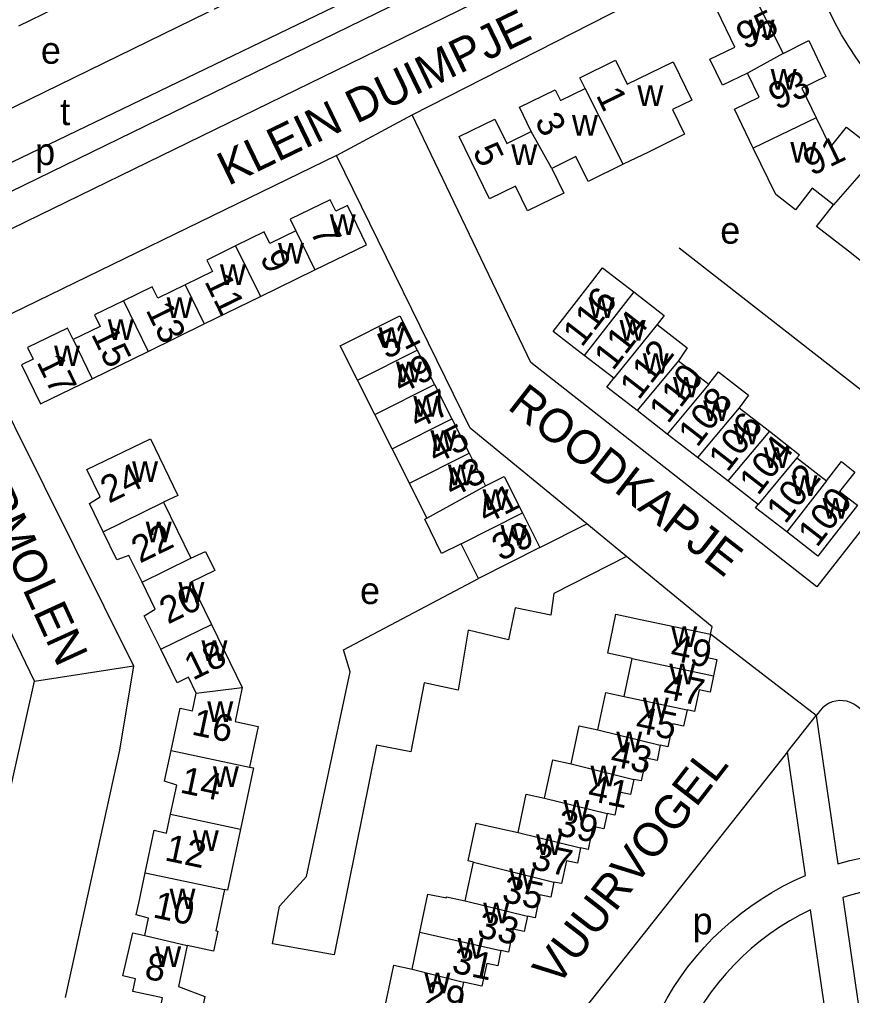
# Model space of a CAD drawing. Extents: x 159441 to 162086, y 388175 to 389787.
# Drawn here: x 161366.5 to 161490.5, y 388825.6 to 388970.9 of the extents above; entities that cross this region are included whole.
import ezdxf

# ---------------------------------------------------------------- set-up
doc = ezdxf.new("R2010")
doc.units = 0
for name, color, linetype in [('BLT_Basislijn', 7, 'Continuous'), ('BLT_Bebouwing', 7, 'Continuous'), ('BLT_Centroide', 7, 'Continuous'), ('BLT_Huisnummer', 7, 'Continuous'), ('BLT_Huisnummer_ tussenligend', 7, 'Continuous'), ('BLT_Onderverdeling_panden', 7, 'Continuous'), ('BLT_Straatnaam', 7, 'Continuous'), ('BLT_Vlakafsluiter', 7, 'Continuous')]:
    doc.layers.add(name, color=color, linetype=linetype)

msp = doc.modelspace()

# ---------------------------------------------------------------- linework, layer by layer
at = {"layer": 'BLT_Basislijn'}
for p, q in [((161464.67, 388936.85), (161501.08, 388908.43)), ((161469.36, 388879.36), (161469.59, 388880.45)), ((161480.81, 388861.83), (161485.08, 388867.23))]:
    msp.add_line(p, q, dxfattribs=at)
for points in [[(161280.41, 388908.69), (161472.33, 389001.22)], [(161473.88, 388998.3), (161282.51, 388904.9)], [(161442.88, 388995.63), (161301.76, 388926.61)], [(161476.08, 388993.8), (161284.82, 388900.46)], [(161424.94, 388956.68), (161478.23, 388983.87)], [(161500.72, 388954.39), (161499.17, 388955.75), (161497.67, 388957.17), (161496.22, 388958.65), (161494.84, 388960.18), (161493.51, 388961.77), (161492.24, 388963.41), (161491.05, 388965.09), (161489.91, 388966.82), (161488.85, 388968.59), (161487.85, 388970.4), (161486.88, 388972.34)], [(161524.08, 388936.1), (161485.17, 388886.41), (161442.62, 388919.82), (161424.94, 388956.68)], [(161413.68, 388950.63), (161359.82, 388924.39), (161359.44, 388923.98), (161359.47, 388922.98), (161361.29, 388919.14), (161383.45, 388874.66)], [(161450.94, 388895.77), (161433.56, 388910.04), (161413.68, 388950.63)], [(161368.72, 388872.36), (161350.64, 388909.89)], [(161443.96, 388892.26), (161450.94, 388895.77)], [(161456.83, 388890.93), (161450.94, 388895.77)], [(161456.83, 388890.93), (161446, 388885.41)], [(161469.59, 388880.45), (161456.83, 388890.93)], [(161446, 388885.41), (161445.56, 388882.17), (161440.29, 388883.29), (161439.29, 388878.53), (161433.27, 388879.94), (161431.77, 388871), (161426.75, 388872.13), (161424.75, 388861.84), (161419.61, 388862.84), (161413.34, 388831.61), (161404.18, 388833.24), (161405.19, 388838.88), (161409.2, 388843.28), (161415.72, 388873.76), (161414.72, 388877.02), (161434.81, 388887.66)], [(161383.45, 388874.66), (161381.38, 388862.09), (161373.3, 388825.27)], [(161312.21, 388769.19), (161349.93, 388788.22), (161353.49, 388804.3), (161368.72, 388872.36)], [(161546.37, 388819.08), (161542.67, 388826.63), (161542.27, 388827.49), (161541.8, 388828.31), (161541.26, 388829.09), (161540.66, 388829.82), (161539.99, 388830.5), (161539.28, 388831.12), (161538.51, 388831.68), (161537.98, 388832.01), (161491.12, 388868.62), (161490.66, 388868.94), (161490.16, 388869.18), (161489.63, 388869.36), (161489.08, 388869.45), (161488.52, 388869.47), (161487.97, 388869.4), (161487.43, 388869.26), (161486.92, 388869.04), (161486.44, 388868.75), (161486.01, 388868.4), (161485.64, 388867.99), (161485.37, 388867.59), (161485.08, 388867.23)], [(161485.08, 388867.23), (161488.28, 388845.18), (161490.07, 388845.67), (161491.89, 388846.08)], [(161480.81, 388861.83), (161446.74, 388818.7), (161444.88, 388810.35)], [(161461.74, 388823.09), (161462.88, 388825.16), (161463.85, 388826.75), (161464.88, 388828.31), (161465.98, 388829.82), (161467.15, 388831.28), (161468.38, 388832.69), (161469.66, 388834.04), (161471, 388835.34), (161472.4, 388836.58), (161473.85, 388837.76), (161475.35, 388838.88), (161476.89, 388839.93), (161478.48, 388840.91), (161480.11, 388841.83), (161481.78, 388842.67), (161483.48, 388843.45), (161480.81, 388861.83)], [(161491.88, 388840.96), (161490.18, 388840.52), (161489.01, 388840.17), (161495.27, 388796.95)], [(161489.57, 388801.46), (161484.23, 388838.3), (161482.65, 388837.52), (161481.12, 388836.66), (161479.62, 388835.74), (161478.17, 388834.75), (161476.76, 388833.69), (161475.4, 388832.57), (161474.1, 388831.39), (161472.85, 388830.15), (161471.66, 388828.86), (161470.53, 388827.52), (161469.46, 388826.12), (161468.46, 388824.68), (161466.07, 388820.51), (161465.83, 388819.98)]]:
    msp.add_lwpolyline(points, dxfattribs=at)
at = {"layer": 'BLT_Bebouwing'}
for p, q in [((161402.35, 388929.61), (161410.47, 388933.58)), ((161394, 388925.53), (161402.35, 388929.61)), ((161385.64, 388921.44), (161394, 388925.53)), ((161377.33, 388917.37), (161385.64, 388921.44)), ((161425.68, 388921.64), (161428.25, 388916.53)), ((161454.94, 388917.45), (161450.56, 388920.85)), ((161464.59, 388920.05), (161469.1, 388916.55)), ((161419.38, 388912.06), (161416.8, 388917.17)), ((161428.25, 388916.53), (161430.83, 388911.42)), ((161462.9, 388909.15), (161458.4, 388912.64)), ((161473.6, 388913.05), (161478.1, 388909.55)), ((161421.95, 388906.95), (161419.38, 388912.06)), ((161430.83, 388911.42), (161433.4, 388906.31)), ((161467.41, 388905.65), (161462.9, 388909.15)), ((161424.52, 388901.84), (161421.95, 388906.95)), ((161433.4, 388906.31), (161435.85, 388901.45)), ((161471.92, 388902.16), (161467.41, 388905.65)), ((161482.21, 388905.59), (161486.59, 388902.16)), ((161476.42, 388898.66), (161471.92, 388902.16)), ((161395.06, 388880.79), (161399.65, 388871.4)), ((161420.96, 388824.24), (161422.2, 388830.06)), ((161422.2, 388830.06), (161424.93, 388829.49))]:
    msp.add_line(p, q, dxfattribs=at)
for points in [[(161372.76, 388977.01), (161370.07, 388975.69), (161371.66, 388972.42), (161366.37, 388969.84)], [(161474.83, 388962.89), (161471.14, 388961.1), (161469.26, 388964.96), (161472.95, 388966.75), (161470.32, 388972.18), (161475.63, 388974.77), (161480.14, 388965.8)], [(161480.14, 388965.8), (161483.96, 388967.72), (161486.52, 388962.38), (161482.94, 388960.64), (161485.07, 388956.24)], [(161450.68, 388960.6), (161449.89, 388962.19), (161455.21, 388964.8), (161456.96, 388961.23), (161463.76, 388964.55), (161466.55, 388958.87), (161463.68, 388957.46), (161465.48, 388953.78), (161460.09, 388951.13), (161456.36, 388949.32)], [(161475.71, 388951.7), (161472.89, 388957.51), (161476.58, 388959.29), (161474.83, 388962.89)], [(161442.67, 388954.2), (161440.92, 388957.8), (161446.23, 388960.4), (161447, 388958.81), (161450.68, 388960.6)], [(161436.43, 388944.16), (161431.93, 388953.42), (161437.24, 388956.02), (161439.01, 388952.41), (161442.67, 388954.2)], [(161485.07, 388956.24), (161487.21, 388951.85), (161489.57, 388954.85), (161494.26, 388951.19), (161491.79, 388948.04)], [(161487.65, 388943.29), (161484.49, 388945.75), (161481.97, 388942.51), (161479.06, 388944.79), (161475.71, 388951.7)], [(161456.36, 388949.32), (161451.12, 388946.75), (161449.31, 388950.44), (161445.71, 388948.69)], [(161445.71, 388948.69), (161447.52, 388945.01), (161442.12, 388942.36), (161440.31, 388946.06), (161436.43, 388944.16)], [(161410.47, 388933.58), (161418.15, 388937.33), (161415.3, 388943.16), (161413.56, 388942.31), (161412.72, 388944.01), (161406.78, 388941.11), (161407.62, 388939.4)], [(161493.02, 388933.87), (161489.85, 388936.36), (161485.13, 388940.06), (161487.65, 388943.29)], [(161407.62, 388939.4), (161403.78, 388937.52), (161402.94, 388939.23), (161398.67, 388937.14)], [(161398.67, 388937.14), (161394.39, 388935.05), (161395.23, 388933.34), (161391.16, 388931.35)], [(161450.56, 388920.85), (161445.94, 388924.43), (161451.82, 388932.02), (161453.29, 388933.91), (161457.92, 388930.31)], [(161391.16, 388931.35), (161387.09, 388929.36), (161386.25, 388931.07), (161381.96, 388928.97)], [(161457.92, 388930.31), (161462.42, 388926.81), (161461.38, 388925.47)], [(161381.96, 388928.97), (161377.67, 388926.87), (161378.5, 388925.17), (161374.47, 388923.2)], [(161416.8, 388917.17), (161414.23, 388922.28), (161423.11, 388926.75), (161425.68, 388921.64)], [(161461.38, 388925.47), (161465.88, 388921.97), (161464.59, 388920.05)], [(161374.47, 388923.2), (161373.64, 388924.91), (161367.71, 388922.01), (161368.54, 388920.31), (161366.79, 388919.46), (161369.65, 388913.62), (161377.33, 388917.37)], [(161469.1, 388916.55), (161470.55, 388918.4), (161475.01, 388914.93), (161473.6, 388913.05)], [(161458.4, 388912.64), (161453.91, 388916.12), (161454.94, 388917.45)], [(161478.1, 388909.55), (161482.59, 388906.06), (161482.21, 388905.59)], [(161378.96, 388894.59), (161376.9, 388898.8), (161378.53, 388899.8), (161376.55, 388903.85), (161386.01, 388908.42), (161390.05, 388900.01)], [(161486.59, 388902.16), (161488.83, 388905.05), (161490.82, 388903.49), (161488.56, 388900.61), (161491.23, 388898.58), (161485.32, 388890.97), (161480.68, 388894.59)], [(161435.85, 388901.45), (161438.64, 388902.85), (161441.36, 388897.43)], [(161427.14, 388896.63), (161424.52, 388901.84)], [(161390.05, 388900.01), (161387.93, 388898.98)], [(161387.93, 388898.98), (161392.02, 388890.67)], [(161480.68, 388894.59), (161476.05, 388898.18), (161476.42, 388898.66)], [(161432.21, 388892.82), (161429.31, 388891.37), (161426.81, 388896.45), (161427.14, 388896.63)], [(161441.36, 388897.43), (161443.96, 388892.26)], [(161384.75, 388887.09), (161382.79, 388891.09), (161381, 388890.41), (161378.96, 388894.59)], [(161434.81, 388887.66), (161432.21, 388892.82)], [(161443.96, 388892.26), (161434.81, 388887.66)], [(161392.02, 388890.67), (161394.18, 388891.67), (161395.56, 388888.85), (161391.98, 388887.1), (161395.06, 388880.79)], [(161387.52, 388877.1), (161385.08, 388882.09), (161386.7, 388883.09), (161384.75, 388887.09)], [(161457.7, 388875.75), (161454.04, 388876.53), (161455.27, 388882.32), (161458.91, 388881.55), (161469.36, 388879.36)], [(161469.36, 388879.36), (161468.65, 388875.94), (161470.3, 388875.59), (161469.8, 388873.17)], [(161392.82, 388870.55), (161391.64, 388872.94), (161389.96, 388872.1), (161387.52, 388877.1)], [(161456.51, 388870.06), (161457.7, 388875.75)], [(161469.8, 388873.17), (161469.27, 388870.74), (161467.66, 388871.08), (161466.97, 388867.84), (161465.85, 388868.08)], [(161389.07, 388862.04), (161390.42, 388868.35), (161392.27, 388867.96), (161392.82, 388870.55)], [(161399.65, 388871.4), (161398.58, 388866.34), (161402, 388865.61), (161400.71, 388859.57)], [(161452.59, 388865.12), (161453.75, 388870.65), (161456.51, 388870.06)], [(161465.85, 388868.08), (161465.34, 388865.66), (161463.72, 388866), (161462.98, 388862.59), (161461.87, 388862.83)], [(161448.62, 388860.04), (161449.81, 388865.71), (161452.59, 388865.12)], [(161461.87, 388862.83), (161461.39, 388860.57), (161459.75, 388860.92), (161459.04, 388857.5), (161457.92, 388857.74)], [(161389, 388852.55), (161389.92, 388856.9), (161388.1, 388857.47), (161389.07, 388862.04)], [(161444.65, 388854.96), (161445.85, 388860.63), (161448.62, 388860.04)], [(161400.71, 388859.57), (161401.32, 388859.44), (161399.38, 388850.34)], [(161457.92, 388857.74), (161457.44, 388855.47), (161455.81, 388855.82), (161455.08, 388852.41), (161453.96, 388852.65)], [(161440.72, 388849.85), (161441.92, 388855.54), (161444.65, 388854.96)], [(161453.96, 388852.65), (161453.48, 388850.36), (161451.85, 388850.71), (161451.13, 388847.32), (161450.01, 388847.55)], [(161385.21, 388843.85), (161386.57, 388850.16), (161388.4, 388849.74), (161389, 388852.55)], [(161434.06, 388845.44), (161433.29, 388845.63), (161434.48, 388851.22), (161437.99, 388850.43), (161440.72, 388849.85)], [(161399.38, 388850.34), (161397.45, 388841.26), (161397.03, 388841.35)], [(161450.01, 388847.55), (161449.53, 388845.28), (161447.9, 388845.62), (161447.17, 388842.22), (161446.03, 388842.46)], [(161432.84, 388839.67), (161434.06, 388845.44)], [(161385.18, 388834.51), (161385.72, 388837.1), (161383.88, 388837.57), (161384.24, 388839.29), (161385.21, 388843.85)], [(161446.03, 388842.46), (161445.56, 388840.19), (161443.93, 388840.54), (161443.23, 388837.15), (161442.1, 388837.38)], [(161397.03, 388841.35), (161395.71, 388835.18), (161396.02, 388835.12), (161395.39, 388832.19), (161391.48, 388833.02)], [(161426.09, 388835.01), (161427.28, 388840.67), (161430.04, 388840.1), (161430.07, 388840.25), (161432.84, 388839.67)], [(161442.1, 388837.38), (161441.63, 388835.1), (161439.98, 388835.45), (161439.28, 388832.04), (161438.16, 388832.27)], [(161391.48, 388833.02), (161390.18, 388826.91), (161394.1, 388825.41), (161393.37, 388821.99), (161387.37, 388823.26), (161387.78, 388825.22), (161383.38, 388826.15), (161383.78, 388828.06), (161381.87, 388828.51), (161383.35, 388834.92), (161385.18, 388834.51)], [(161424.93, 388829.49), (161426.09, 388835.01)], [(161438.16, 388832.27), (161437.68, 388830), (161436.05, 388830.35), (161435.33, 388826.96), (161432.56, 388827.55)], [(161432.56, 388827.55), (161431.91, 388824.47), (161433.56, 388824.12), (161433.04, 388821.69)]]:
    msp.add_lwpolyline(points, dxfattribs=at)
at = {"layer": 'BLT_Onderverdeling_panden'}
for p, q in [((161480.14, 388965.8), (161474.83, 388962.89)), ((161456.36, 388949.32), (161450.68, 388960.6)), ((161485.07, 388956.24), (161475.71, 388951.7)), ((161445.71, 388948.69), (161442.67, 388954.2)), ((161491.79, 388948.04), (161487.65, 388943.29)), ((161407.62, 388939.4), (161410.47, 388933.58)), ((161398.67, 388937.14), (161402.35, 388929.61)), ((161391.16, 388931.35), (161394, 388925.53)), ((161457.92, 388930.31), (161450.56, 388920.85)), ((161381.96, 388928.97), (161385.64, 388921.44)), ((161461.38, 388925.47), (161454.94, 388917.45)), ((161374.47, 388923.2), (161377.33, 388917.37)), ((161416.8, 388917.17), (161425.68, 388921.64)), ((161464.59, 388920.05), (161458.4, 388912.64)), ((161419.38, 388912.06), (161428.25, 388916.53)), ((161469.1, 388916.55), (161462.9, 388909.15)), ((161473.6, 388913.05), (161467.41, 388905.65)), ((161421.95, 388906.95), (161430.83, 388911.42)), ((161478.1, 388909.55), (161471.92, 388902.16)), ((161424.52, 388901.84), (161433.4, 388906.31)), ((161482.21, 388905.59), (161476.42, 388898.66)), ((161486.59, 388902.16), (161480.68, 388894.59)), ((161427.14, 388896.63), (161435.85, 388901.45)), ((161378.96, 388894.59), (161387.93, 388898.98)), ((161432.21, 388892.82), (161441.36, 388897.43)), ((161384.75, 388887.09), (161392.02, 388890.67)), ((161387.52, 388877.1), (161395.06, 388880.79)), ((161457.7, 388875.75), (161469.8, 388873.17)), ((161392.82, 388870.55), (161399.65, 388871.4)), ((161456.51, 388870.06), (161465.85, 388868.08)), ((161452.59, 388865.12), (161461.87, 388862.83)), ((161389.07, 388862.04), (161400.71, 388859.57)), ((161448.62, 388860.04), (161457.92, 388857.74)), ((161444.65, 388854.96), (161453.96, 388852.65)), ((161389, 388852.55), (161399.38, 388850.34)), ((161440.72, 388849.85), (161450.01, 388847.55)), ((161434.06, 388845.44), (161446.03, 388842.46)), ((161385.21, 388843.85), (161397.03, 388841.35)), ((161432.84, 388839.67), (161442.1, 388837.38)), ((161426.09, 388835.01), (161438.16, 388832.27)), ((161424.93, 388829.49), (161432.56, 388827.55))]:
    msp.add_line(p, q, dxfattribs=at)
msp.add_lwpolyline([(161385.18, 388834.51), (161391.48, 388833.02)], dxfattribs=at)
at = {"layer": 'BLT_Vlakafsluiter'}
for p, q in [((161413.68, 388950.63), (161424.94, 388956.68)), ((161485.08, 388867.23), (161469.36, 388879.36)), ((161368.72, 388872.36), (161383.45, 388874.66))]:
    msp.add_line(p, q, dxfattribs=at)

# ---------------------------------------------------------------- texts
at = {"layer": 'BLT_Centroide'}
for s, p in [('w', (161475.01, 388967.78)), ('e', (161369.69, 388964.27)), ('w', (161478.29, 388960.4)), ('w', (161458.46, 388957.97)), ('t', (161372.56, 388955.12)), ('w', (161448.72, 388953.56)), ('p', (161368.83, 388949.19)), ('w', (161439.7, 388949.19)), ('w', (161481.22, 388949.54)), ('w', (161412.68, 388938.78)), ('e', (161470.79, 388937.48)), ('w', (161404.98, 388934.5)), ('w', (161396.33, 388931.34)), ('w', (161388.4, 388926.41)), ('w', (161451.19, 388926.42)), ('w', (161379.64, 388923.16)), ('w', (161455.81, 388923.03)), ('w', (161419.95, 388921.97)), ('w', (161371.65, 388919.25)), ('w', (161459.25, 388918.11)), ('w', (161422.53, 388916.84)), ('w', (161463.75, 388914.59)), ('w', (161425.1, 388911.75)), ('w', (161468.25, 388911.09)), ('w', (161427.67, 388906.62)), ('w', (161472.75, 388907.59)), ('w', (161477.25, 388904.09)), ('w', (161383.26, 388902.03)), ('w', (161430.25, 388901.53)), ('w', (161481.39, 388899.91)), ('w', (161435.42, 388897.84)), ('w', (161486.02, 388896.53)), ('w', (161385.29, 388893.03)), ('w', (161438.09, 388892.53)), ('w', (161390.16, 388884.06)), ('e', (161417.19, 388883.84)), ('w', (161463.5, 388877.44)), ('w', (161393.58, 388875.36)), ('w', (161463.2, 388871.91)), ('w', (161394.45, 388866.28)), ('w', (161459.27, 388866.84)), ('w', (161455.31, 388861.78)), ('w', (161395.29, 388856.62)), ('w', (161451.48, 388856.69)), ('w', (161447.45, 388851.59)), ('w', (161392.3, 388847.09)), ('w', (161443.37, 388846.5)), ('w', (161439.39, 388841.41)), ('w', (161388.83, 388838.42)), ('w', (161435.52, 388836.31)), ('p', (161466.68, 388834.67)), ('w', (161431.69, 388831.06)), ('w', (161386.69, 388829.81)), ('w', (161426.76, 388825.88))]:
    msp.add_text(s, height=4, dxfattribs=at).set_placement(p)
at = {"layer": 'BLT_Huisnummer'}
for s, rotation, p in [('95', 25.8883, (161474.43, 388966.31)), ('1', 296.0886, (161452.24, 388959.59)), ('5', 296.0886, (161433.87, 388951.27)), ('7', 296.0554, (161409.7, 388939.32)), ('11', 296.0554, (161393.97, 388931.88)), ('116', 52.1667, (161450.18, 388921.94)), ('51', 26.7201, (161421.11, 388920.22)), ('112', 52.1667, (161458.66, 388914.09)), ('17', 296.0554, (161368.97, 388919.89)), ('47', 26.7201, (161425.73, 388909.79)), ('108', 52.1667, (161467.36, 388907.03)), ('104', 52.1667, (161476.43, 388899.85)), ('43', 26.7201, (161430.92, 388899.65)), ('24', 25.9923, (161379.81, 388898.77)), ('100', 52.1667, (161485.17, 388892.13)), ('39', 26.7201, (161438.11, 388890.15)), ('20', 25.9923, (161388.59, 388880.77)), ('49', 348.0433, (161463.19, 388875.54)), ('16', 348.0827, (161391.97, 388864.44)), ('43', 348.0433, (161454.27, 388859.78)), ('39', 348.0433, (161446.28, 388849.49)), ('12', 348.0827, (161387.96, 388845.72)), ('35', 348.0433, (161438.15, 388839.56)), ('31', 348.0433, (161430.68, 388829.03)), ('8', 348.0827, (161384.95, 388828.14))]:
    msp.add_text(s, height=4, rotation=rotation, dxfattribs=at).set_placement(p)
at = {"layer": 'BLT_Huisnummer_ tussenligend'}
for s, rotation, p in [('93', 25.8883, (161479.21, 388957.29)), ('3', 296.0886, (161443.12, 388955.8)), ('91', 25.8883, (161484.39, 388947.51)), ('9', 296.0554, (161402.22, 388935.44)), ('13', 296.0554, (161385.23, 388927.62)), ('114', 52.1667, (161454.83, 388918.45)), ('15', 296.0554, (161377.11, 388924.03)), ('49', 26.7201, (161423.29, 388915.05)), ('110', 52.1667, (161463.02, 388910.53)), ('106', 52.1667, (161471.86, 388903.33)), ('45', 26.7201, (161428.47, 388904.62)), ('102', 52.1667, (161480.47, 388895.62)), ('41', 26.7201, (161435.93, 388895.68)), ('22', 25.9923, (161384.42, 388889.85)), ('18', 25.9923, (161392.3, 388872.41)), ('47', 348.0433, (161462.1, 388869.86)), ('45', 348.0433, (161458.01, 388864.82)), ('14', 348.0827, (161390.24, 388855.8)), ('41', 348.0433, (161450.9, 388854.65)), ('37', 348.0433, (161442.46, 388844.45)), ('10', 348.0827, (161386.21, 388837.23)), ('33', 348.0433, (161434.48, 388834.3)), ('29', 348.0433, (161426.49, 388824.01))]:
    msp.add_text(s, height=4, rotation=rotation, dxfattribs=at).set_placement(p)
at = {"layer": 'BLT_Straatnaam'}
for s, rotation, p in [('KLEIN DUIMPJE', 25.8394, (161397.56, 388946.04)), ('TOVERMOLEN', 294.6146, (161352.82, 388916.81)), ('ROODKAPJE', 322.2023, (161438.95, 388912.98)), ('VUURVOGEL', 52.2547, (161446.49, 388826.72))]:
    msp.add_text(s, height=5, rotation=rotation, dxfattribs=at).set_placement(p)

doc.saveas('drawing.dxf')
